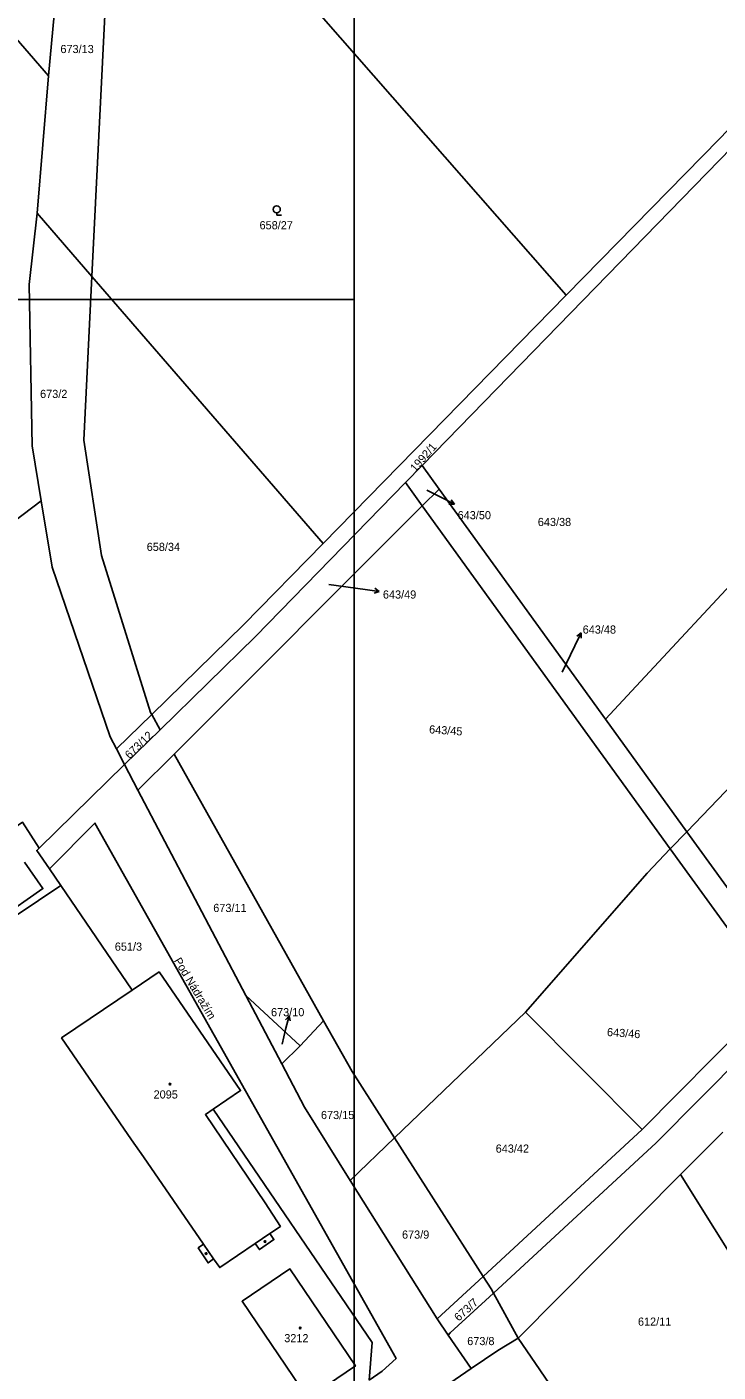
# Model space of a CAD drawing. Extents: x -679220 to -673243, y -1075091 to -1066557.
# Drawn here: x -675693.3 to -675549.1, y -1071223.9 to -1070943.1 of the extents above; entities that cross this region are included whole.
import ezdxf

# ---------------------------------------------------------------- set-up
doc = ezdxf.new("R2010")
doc.units = 0
for name, color, linetype in [('Default', 7, 'Continuous'), ('Hranice parcel', 7, 'Continuous'), ('Parcelní čísla', 7, 'Continuous'), ('Pop  PČ popisy', 7, 'Continuous'), ('Vnitřní kresba', 7, 'Continuous'), ('Značky budov', 7, 'Continuous'), ('Značky kultur', 7, 'Continuous')]:
    doc.layers.add(name, color=color, linetype=linetype)

msp = doc.modelspace()

# ---------------------------------------------------------------- linework, layer by layer
at = {"layer": 'Default'}
for points in [[(-675625, -1070500), (-675625, -1071000), (-676250, -1071000), (-676250, -1070500)], [(-675625, -1071000), (-675625, -1071500), (-676250, -1071500), (-676250, -1071000)]]:
    msp.add_lwpolyline(points, close=True, dxfattribs=at)
at = {"layer": 'Hranice parcel'}
for p, q in [((-675580.77, -1070999.15), (-675668.73, -1070898.75)), ((-675721.77, -1070915.31), (-675688.78, -1070953.37)), ((-675688.78, -1070953.37), (-675685.58, -1070917.69)), ((-675688.78, -1070953.37), (-675691.16, -1070982.03)), ((-675679.75, -1070995.22), (-675691.16, -1070982.03)), ((-675566.19, -1071080.73), (-675475.05, -1070982.8)), ((-675679.75, -1070995.22), (-675631.5, -1071050.94)), ((-675631.5, -1071050.94), (-675580.77, -1070999.15)), ((-675555.6, -1071111.1), (-675451.1, -1071001.96)), ((-675614.32, -1071038.22), (-675610.85, -1071034.66)), ((-675610.85, -1071034.66), (-675607.3, -1071039.58)), ((-675610.8, -1071043.09), (-675614.32, -1071038.22)), ((-675607.3, -1071039.58), (-675610.8, -1071043.09)), ((-675607.3, -1071039.58), (-675572.59, -1071087.59)), ((-675725.92, -1071068.84), (-675690.3, -1071042.04)), ((-675610.8, -1071043.09), (-675662.61, -1071094.92)), ((-675559.06, -1071114.71), (-675610.8, -1071043.09)), ((-675572.59, -1071087.59), (-675566.19, -1071080.73)), ((-675674.64, -1071093.84), (-675667.27, -1071086.63)), ((-675665.48, -1071089.81), (-675667.27, -1071086.63)), ((-675572.59, -1071087.59), (-675555.6, -1071111.1)), ((-675672.93, -1071097.1), (-675665.48, -1071089.81)), ((-675674.64, -1071093.84), (-675672.93, -1071097.1)), ((-675672.93, -1071097.1), (-675690.73, -1071114.51)), ((-675670.13, -1071102.44), (-675672.93, -1071097.1)), ((-675662.61, -1071094.92), (-675670.13, -1071102.44)), ((-675631.4, -1071150.57), (-675662.61, -1071094.92)), ((-675647.63, -1071145.3), (-675670.13, -1071102.44)), ((-675555.6, -1071111.1), (-675559.06, -1071114.71)), ((-675555.6, -1071111.1), (-675533.59, -1071141.55)), ((-675563.86, -1071119.73), (-675559.06, -1071114.71)), ((-675537.1, -1071145.11), (-675559.06, -1071114.71)), ((-675686.25, -1071122.34), (-675688.6, -1071118.88)), ((-675671.37, -1071144.18), (-675686.25, -1071122.34)), ((-675589.28, -1071148.78), (-675563.86, -1071119.73)), ((-675640.14, -1071159.57), (-675647.63, -1071145.3)), ((-675636.31, -1071155.83), (-675647.63, -1071145.3)), ((-675537.1, -1071145.11), (-675564.9, -1071173.26)), ((-675589.28, -1071148.78), (-675616.6, -1071175.01)), ((-675564.9, -1071173.26), (-675589.28, -1071148.78)), ((-675636.31, -1071155.83), (-675631.4, -1071150.57)), ((-675640.14, -1071159.57), (-675636.31, -1071155.83)), ((-675616.6, -1071175.01), (-675625.83, -1071183.88)), ((-675616.6, -1071175.01), (-675598.12, -1071203.91)), ((-675598.12, -1071203.91), (-675564.9, -1071173.26)), ((-675548.12, -1071173.82), (-675556.91, -1071182.67)), ((-675607.73, -1071212.78), (-675625.83, -1071183.88)), ((-675556.91, -1071182.67), (-675590.78, -1071216.8)), ((-675556.91, -1071182.67), (-675536.45, -1071215.49)), ((-675598.12, -1071203.91), (-675607.73, -1071212.78)), ((-675590.78, -1071216.8), (-675595.97, -1071207.39)), ((-675605.41, -1071216.16), (-675607.73, -1071212.78)), ((-675600.61, -1071223.16), (-675605.41, -1071216.16)), ((-675570.95, -1071245.76), (-675590.78, -1071216.8))]:
    msp.add_line(p, q, dxfattribs=at)
for points in [[(-675675.26, -1070904.79), (-675675.33, -1070905.67), (-675679.75, -1070995.22)], [(-675493.13, -1070910.64), (-675496.96, -1070915.24), (-675510.15, -1070931.17), (-675610.85, -1071034.66)], [(-675580.77, -1070999.15), (-675548.78, -1070966.49), (-675526.08, -1070942.77)], [(-675691.16, -1070982.03), (-675692.8, -1070996.92), (-675692.18, -1071030.56), (-675690.3, -1071042.04)], [(-675667.27, -1071086.63), (-675667.49, -1071086.22), (-675677.75, -1071053.46), (-675681.43, -1071029.37), (-675679.75, -1070995.22)], [(-675614.32, -1071038.22), (-675645.58, -1071070.35), (-675665.48, -1071089.81)], [(-675690.3, -1071042.04), (-675688.03, -1071055.91), (-675675.96, -1071091.32), (-675674.64, -1071093.84)], [(-675667.27, -1071086.63), (-675648.12, -1071067.9), (-675631.5, -1071050.94)], [(-675595.97, -1071207.39), (-675562.02, -1071176.05), (-675525.28, -1071139.02), (-675459.29, -1071069.12)], [(-675690.73, -1071114.51), (-675694.23, -1071109.1), (-675696.91, -1071111)], [(-675688.6, -1071118.88), (-675679.12, -1071109.32), (-675616.29, -1071221.02), (-675619.18, -1071223.73), (-675621.91, -1071225.55)], [(-675690.73, -1071114.51), (-675691.24, -1071115.01), (-675688.6, -1071118.88)], [(-675693.8, -1071117.45), (-675689.95, -1071122.97), (-675699.16, -1071129.39), (-675701.81, -1071125.41)], [(-675686.25, -1071122.34), (-675700.47, -1071131.84), (-675707.73, -1071121.28), (-675708.24, -1071120.98), (-675708.73, -1071120.78), (-675709.01, -1071120.7), (-675709.65, -1071120.62), (-675710.26, -1071120.67), (-675710.91, -1071120.83), (-675711.67, -1071121.23)], [(-675654.44, -1071169.04), (-675648.71, -1071165.15), (-675665.74, -1071140.36), (-675671.37, -1071144.18)], [(-675654.44, -1071169.04), (-675656.04, -1071170.13), (-675643.56, -1071188.54), (-675640.39, -1071193.48), (-675642.63, -1071194.99), (-675641.77, -1071196.24), (-675644.8, -1071198.31), (-675645.67, -1071197.08), (-675653.05, -1071202.06), (-675654.38, -1071200.27), (-675655.49, -1071201.09), (-675657.56, -1071197.96), (-675656.45, -1071197.19), (-675668.96, -1071178.97), (-675671.45, -1071175.44), (-675686.07, -1071154.14), (-675671.37, -1071144.18)], [(-675616.6, -1071175.01), (-675625.47, -1071161.14), (-675631.4, -1071150.57)], [(-675625.83, -1071183.88), (-675635.41, -1071168.58), (-675640.14, -1071159.57)], [(-675621.91, -1071225.55), (-675621.29, -1071217.71), (-675654.44, -1071169.04)], [(-675634.72, -1071229.35), (-675648.39, -1071209.1), (-675638.42, -1071202.37), (-675624.76, -1071222.6), (-675634.72, -1071229.35)], [(-675595.97, -1071207.39), (-675596.47, -1071206.48), (-675598.12, -1071203.91)], [(-675605.41, -1071216.16), (-675604.97, -1071215.7), (-675595.97, -1071207.39)], [(-675590.78, -1071216.8), (-675595.05, -1071219.35), (-675600.61, -1071223.16)], [(-675640.44, -1071250.45), (-675634.85, -1071246.62), (-675600.61, -1071223.16)]]:
    msp.add_lwpolyline(points, dxfattribs=at)
at = {"layer": 'Pop  PČ popisy'}
for p, q in [((-675609.86, -1071039.83), (-675606.79, -1071041.36)), ((-675606.79, -1071041.36), (-675604.12, -1071042.72)), ((-675604.12, -1071042.72), (-675605.24, -1071042.71)), ((-675604.12, -1071042.72), (-675604.78, -1071041.82)), ((-675630.31, -1071059.49), (-675622.74, -1071060.52)), ((-675622.74, -1071060.52), (-675619.77, -1071060.94)), ((-675619.77, -1071060.94), (-675620.69, -1071060.3)), ((-675619.77, -1071060.94), (-675620.83, -1071061.29)), ((-675578.97, -1071072.29), (-675577.65, -1071069.59)), ((-675577.65, -1071069.59), (-675578.54, -1071070.27)), ((-675577.65, -1071069.59), (-675577.64, -1071070.71)), ((-675581.63, -1071077.8), (-675578.97, -1071072.29)), ((-675639.32, -1071152.42), (-675638.59, -1071149.51)), ((-675638.59, -1071149.51), (-675639.32, -1071150.36)), ((-675638.59, -1071149.51), (-675638.35, -1071150.6)), ((-675640.06, -1071155.44), (-675639.32, -1071152.42))]:
    msp.add_line(p, q, dxfattribs=at)
at = {"layer": 'Vnitřní kresba'}
for p, q in [((-675645.67, -1071197.08), (-675642.63, -1071194.99)), ((-675656.45, -1071197.19), (-675654.38, -1071200.27))]:
    msp.add_line(p, q, dxfattribs=at)
at = {"layer": 'Značky budov'}
for centre in [(-675663.44, -1071163.79), (-675643.63, -1071196.65), (-675655.91, -1071199.15), (-675636.28, -1071214.7)]:
    msp.add_circle(centre, 0.175, dxfattribs=at)
at = {"layer": 'Značky kultur'}
for p, q in [((-675641.18, -1070981.96), (-675641.18, -1070982.46)), ((-675641.18, -1070982.46), (-675640.18, -1070982.46))]:
    msp.add_line(p, q, dxfattribs=at)
msp.add_circle((-675641.18, -1070981.21), 0.75, dxfattribs=at)

# ---------------------------------------------------------------- texts
at = {"layer": 'Parcelní čísla'}
for s, p in [('673/13', (-675686.31, -1070948.6)), ('658/27', (-675644.76, -1070985.38)), ('673/2', (-675690.55, -1071020.58)), ('643/50', (-675603.43, -1071045.89)), ('643/38', (-675586.7, -1071047.31)), ('658/34', (-675668.3, -1071052.51)), ('643/49', (-675619.02, -1071062.45)), ('643/48', (-675577.34, -1071069.76)), ('673/11', (-675654.42, -1071127.86)), ('651/3', (-675674.96, -1071135.94)), ('673/10', (-675642.37, -1071149.62)), ('2095', (-675666.87, -1071166.79)), ('673/15', (-675631.95, -1071171.08)), ('643/42', (-675595.49, -1071178.09)), ('673/9', (-675615.04, -1071196.04)), ('612/11', (-675565.81, -1071214.21)), ('3212', (-675639.61, -1071217.66)), ('673/8', (-675601.43, -1071218.26))]:
    msp.add_text(s, height=1.7, dxfattribs=at).set_placement(p)
for s, rotation, p in [('1992/1', 49, (-675612.25, -1071036.13)), ('673/12', 44, (-675671.87, -1071096.02)), ('643/45', 356, (-675609.43, -1071090.56)), ('643/46', 356, (-675572.31, -1071153.74)), ('673/7', 42, (-675603.22, -1071213.39))]:
    msp.add_text(s, height=1.7, rotation=rotation, dxfattribs=at).set_placement(p)
at = {"layer": 'Pop  PČ popisy'}
msp.add_text('Pod Nádražím', height=1.7, rotation=301, dxfattribs=at).set_placement((-675662.69, -1071138.01))

doc.saveas('drawing.dxf')
